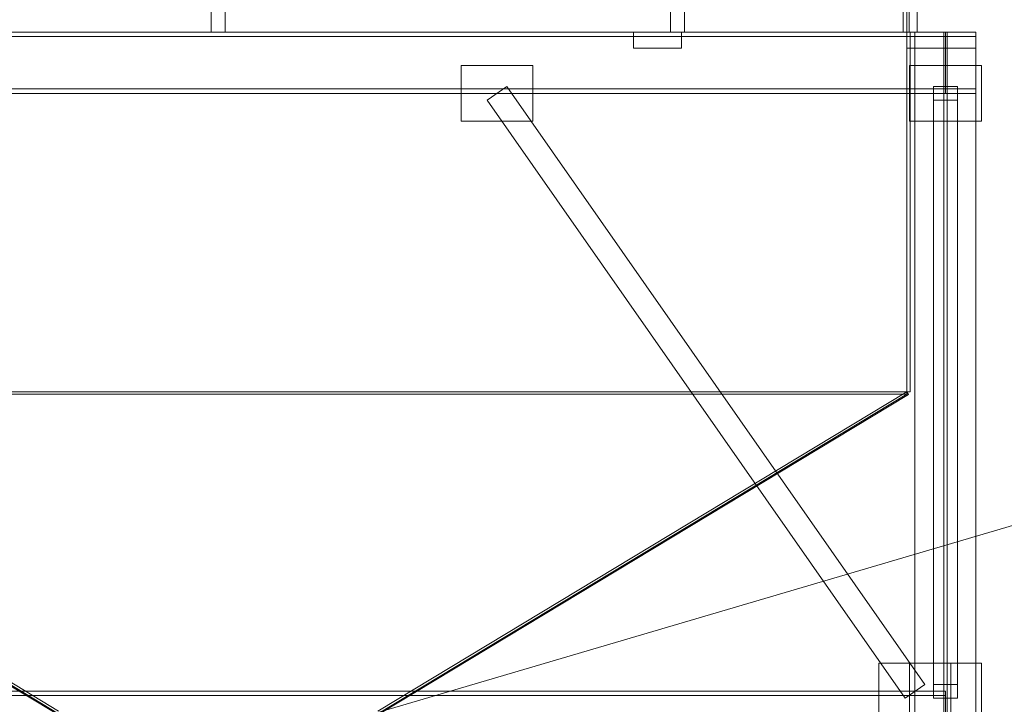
# Model space of a CAD drawing. Header units: millimetres. Extents: x -4395 to 65662, y -65530 to 6847.
# Tile 575 of 656: x 1577 to 4043, y 1617 to 3331. Entities that reach past the tile are written whole.
import ezdxf

# ---------------------------------------------------------------- set-up
doc = ezdxf.new("R2010")
doc.units = ezdxf.units.MM
doc.layers.add('COTAS_P', color=1, linetype='Continuous', lineweight=0)
doc.layers.add('lateral_tolva', color=7, linetype='Continuous', lineweight=0)
doc.dimstyles.new('R19_100', dxfattribs={"dimtxt": 250, "dimasz": 150, "dimexe": 150, "dimexo": 80, "dimgap": 100, "dimtad": 1, "dimtih": 1, "dimtoh": 1, "dimdsep": 46, "dimcen": 0.09, "dimadec": 0, "dimazin": 0, "dimtfac": 1, "dimtdec": 4, "dimtofl": 0, "dimtmove": 0, "dimatfit": 3, "dimfxl": 1, "dimtolj": 1, "dimtzin": 0, "dimarcsym": 0})

# ---------------------------------------------------------------- blocks, each defined once
blk = doc.blocks.new('DIM_R33_1')
at = {"layer": 'COTAS_P'}
for p, q in [((796, 1103.4), (9904.9, 3783.4)), ((9904.9, 3783.4), (9748.3, 3784.2)), ((9904.9, 3783.4), (9773.7, 3697.9)), ((10158.9, 2920), (9904.9, 3783.4)), ((796, 1103.4), (927.2, 1188.9)), ((1050, 240), (796, 1103.4)), ((796, 1103.4), (952.6, 1102.6))]:
    blk.add_line(p, q, dxfattribs=at)
blk.add_text('9495 P', height=250, rotation=16.3948, dxfattribs=at).set_placement((5322.2, 2539.3))

msp = doc.modelspace()

# ---------------------------------------------------------------- linework, layer by layer
at = {"layer": 'lateral_tolva'}
for p, q in [((3799.2, 4300), (3799.2, 3300)), ((3805.2, 3300), (3805.2, 4300)), ((2056.7, 4270), (2056.7, 3300)), ((2091.7, 3300), (2091.7, 4270)), ((3206.7, 4270), (3206.7, 3300)), ((3241.7, 3300), (3241.7, 4270)), ((3789.7, 4270), (3789.7, 3300)), ((3824.7, 3300), (3824.7, 4270)), ((252.7, 3300), (3895.7, 3300)), ((252.7, 3289), (3895.7, 3289)), ((349.2, 3300), (3799.2, 3300)), ((2056.7, 3300), (2091.7, 3300)), ((3114.2, 3300), (3234.2, 3300)), ((3114.2, 3260), (3114.2, 3300)), ((3206.7, 3300), (3241.7, 3300)), ((3234.2, 3260), (3234.2, 3300)), ((3789.7, 3300), (3824.7, 3300)), ((3799.2, 3300), (3799.2, 2400)), ((3799.2, 3300), (3807.2, 3300)), ((3799.2, 3300), (3805.2, 3300)), ((3799.2, 3300), (3972.2, 3300)), ((3799.2, 3300), (3799.2, 3260)), ((3807.2, 2400), (3807.2, 3300)), ((3972.2, 3300), (3819.2, 3300)), ((3819.2, 3300), (3819.2, 20)), ((3819.2, 3289), (3819.2, 3300)), ((3972.2, 3289), (3819.2, 3289)), ((3899.7, 3300), (3891.7, 3300)), ((3891.7, 3300), (3891.7, 20)), ((3899.7, 3289), (3891.7, 3289)), ((3891.7, 3158), (3891.7, 3289)), ((3895.7, 3289), (3895.7, 3300)), ((3895.7, 3158), (3895.7, 3289)), ((3899.7, 20), (3899.7, 3300)), ((3899.7, 3158), (3899.7, 3289)), ((3972.2, 20), (3972.2, 3300)), ((3972.2, 3289), (3972.2, 3300)), ((3972.2, 3260), (3972.2, 3300)), ((3114.2, 3260), (3234.2, 3260)), ((3799.2, 3260), (3972.2, 3260)), ((2682.2, 3217), (2862.2, 3217)), ((2682.2, 3217), (2682.2, 3077)), ((2862.2, 3077), (2862.2, 3217)), ((3805.7, 3217), (3985.7, 3217)), ((3805.7, 3217), (3805.7, 3077)), ((3985.7, 3077), (3985.7, 3217)), ((252.7, 3158), (3895.7, 3158)), ((2747.616, 3129.806), (2796.784, 3164.194)), ((3843.784, 1667.194), (2796.784, 3164.194)), ((3972.2, 3158), (3819.2, 3158)), ((3819.2, 3147), (3819.2, 3158)), ((3925.7, 3164.194), (3865.7, 3164.194)), ((3865.7, 3164.194), (3865.7, 1667.194)), ((3865.7, 3164.194), (3865.7, 3129.806)), ((3899.7, 3158), (3891.7, 3158)), ((3895.7, 3147), (3895.7, 3158)), ((3925.7, 1667.194), (3925.7, 3164.194)), ((3925.7, 3129.806), (3925.7, 3164.194)), ((3972.2, 3147), (3972.2, 3158)), ((252.7, 3147), (3895.7, 3147)), ((3972.2, 3147), (3819.2, 3147)), ((3794.616, 1632.806), (2747.616, 3129.806)), ((3865.7, 1632.806), (3865.7, 3129.806)), ((3865.7, 3129.806), (3925.7, 3129.806)), ((3925.7, 3129.806), (3925.7, 1632.806)), ((2682.2, 3077), (2862.2, 3077)), ((3805.7, 3077), (3985.7, 3077)), ((1670.065, 1593.151), (345.065, 2393.151)), ((349.2, 2400), (1674.2, 1600)), ((3799.2, 2400), (349.2, 2400)), ((3799.2, 2393.48), (349.2, 2393.48)), ((349.2, 2393.48), (1674.2, 1593.48)), ((3799.2, 2400), (2474.2, 1600)), ((2474.2, 1593.48), (3799.2, 2393.48)), ((2478.335, 1593.151), (3803.335, 2393.151)), ((3799.2, 2400), (3807.2, 2400)), ((3799.2, 2400), (3803.335, 2393.151)), ((3799.2, 2400), (3799.2, 2393.48)), ((3729.2, 1720), (3909.2, 1720)), ((3729.2, 1720), (3729.2, 1580)), ((3805.7, 1720), (3985.7, 1720)), ((3805.7, 1720), (3805.7, 1580)), ((3909.2, 1580), (3909.2, 1720)), ((3985.7, 1580), (3985.7, 1720)), ((3843.784, 1667.194), (3794.616, 1632.806)), ((3865.7, 1667.194), (3925.7, 1667.194)), ((3865.7, 1632.806), (3865.7, 1667.194)), ((3925.7, 1667.194), (3925.7, 1632.806)), ((252.7, 1650), (3895.7, 1650)), ((252.7, 1639), (3895.7, 1639)), ((3925.7, 1632.806), (3865.7, 1632.806)), ((3895.7, 1639), (3895.7, 1650)), ((3895.7, 1508), (3895.7, 1639))]:
    msp.add_line(p, q, dxfattribs=at)

# ---------------------------------------------------------------- dimensions: what is measured, and where the dimension line sits
at = {"layer": 'COTAS_P'}
dim = msp.add_aligned_dim(p1=(1050, 240), p2=(10158.931, 2920), distance=900, text='<> P', dimstyle='R19_100', dxfattribs=at)
dim.commit()
dim.dimension.update_dxf_attribs({"geometry": 'DIM_R33_1', "text_midpoint": (5350.437, 2443.406)})

doc.saveas('drawing.dxf')
